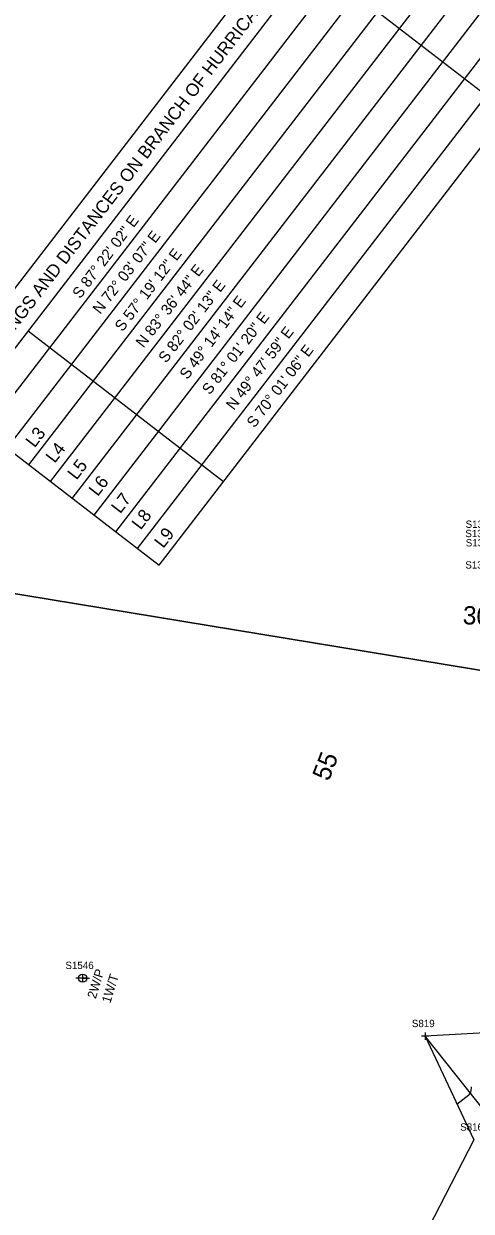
# Model space of a CAD drawing. Extents: x 816928 to 825690, y 436959 to 448212.
# Drawn here: x 818459 to 818704, y 444837 to 445487 of the extents above; entities that cross this region are included whole.
import ezdxf

# ---------------------------------------------------------------- set-up
doc = ezdxf.new("R2010")
doc.units = 0
for name, color, linetype in [('DESIGN - SCRATCH - User 1', 7, 'Continuous'), ('SURVEY - CENTERLINE - Preliminary Text', 7, 'Continuous'), ('SURVEY - CONTOURS - Intermediate with optional Text', 7, 'Continuous'), ('SURVEY - DRAINAGE - Bridge Hydraulic Data - Points - Numbers', 7, 'Continuous'), ('SURVEY - DRAINAGE - Bridge Hydraulic Data with Text', 7, 'Continuous'), ('SURVEY - DRAINAGE - Natural Features - Points - Numbers', 7, 'Continuous'), ('SURVEY - DTM - Spot Points - Point Numbers', 7, 'Continuous'), ('SURVEY - PROPERTY - Parcels', 7, 'Continuous'), ('SURVEY - PROPERTY - Property Lines', 7, 'Continuous'), ('SURVEY - UTILITIES - Poles and Miscellaneous - Points - Locators', 7, 'Continuous'), ('SURVEY - UTILITIES - Poles and Miscellaneous - Points - Numbers', 7, 'Continuous'), ('SURVEY - UTILITIES - Poles and Miscellaneous with Text', 7, 'Continuous'), ('SURVEY - VEGETATION - Features - Points - Locators', 7, 'Continuous'), ('SURVEY - VEGETATION - Features - Points - Numbers', 7, 'Continuous'), ('SURVEY - VEGETATION - Features with Text', 7, 'Continuous')]:
    doc.layers.add(name, color=color, linetype=linetype)

msp = doc.modelspace()

# ---------------------------------------------------------------- linework, layer by layer
at = {"layer": 'DESIGN - SCRATCH - User 1'}
msp.add_lwpolyline([(818728.39, 444935.98), (818679.21, 444933.14), (818705.72, 444876.51), (818677.89, 444822.37)], dxfattribs=at)
at = {"layer": 'SURVEY - CONTOURS - Intermediate with optional Text'}
msp.add_lwpolyline([(818696.55, 444896.09), (818702.98, 444901.07), (818703.47, 444901.53), (818703.84, 444902.05), (818704.09, 444902.63), (818704.22, 444903.29), (818704.47, 444905.52)], dxfattribs=at)
at = {"layer": 'SURVEY - DRAINAGE - Bridge Hydraulic Data with Text'}
for p, q in [((818410.81, 445285.25), (818653.35, 445600.11)), ((818426.66, 445273.05), (818669.19, 445587.9)), ((818438.54, 445263.9), (818681.08, 445578.75)), ((818450.43, 445254.74), (818692.96, 445569.59)), ((818462.31, 445245.59), (818704.84, 445560.44)), ((818474.19, 445236.43), (818716.73, 445551.29)), ((818486.07, 445227.28), (818728.61, 445542.13)), ((818497.96, 445218.13), (818740.49, 445532.98)), ((818509.84, 445208.97), (818752.38, 445523.82)), ((818521.72, 445199.82), (818764.26, 445514.67)), ((818617.58, 445520.89), (818724.53, 445438.51)), ((818533.61, 445190.67), (818776.14, 445505.52)), ((818461.9, 445318.8), (818568.85, 445236.41)), ((818410.81, 445285.25), (818533.61, 445190.67))]:
    msp.add_line(p, q, dxfattribs=at)
at = {"layer": 'SURVEY - PROPERTY - Parcels'}
for p, q in [((817997.46, 445250.2), (818815.75, 445115.79)), ((818815.75, 445115.79), (817997.46, 445250.2))]:
    msp.add_line(p, q, dxfattribs=at)
at = {"layer": 'SURVEY - PROPERTY - Property Lines'}
msp.add_line((817997.46, 445250.2), (818815.75, 445115.79), dxfattribs=at)
at = {"layer": 'SURVEY - UTILITIES - Poles and Miscellaneous - Points - Locators'}
for p, q in [((818493.69, 444964.89), (818489.69, 444964.89)), ((818491.69, 444966.89), (818491.69, 444962.89))]:
    msp.add_line(p, q, dxfattribs=at)
at = {"layer": 'SURVEY - UTILITIES - Poles and Miscellaneous with Text'}
for q in [(818487.94, 444964.89), (818495.44, 444964.89)]:
    msp.add_line((818491.69, 444964.89), q, dxfattribs=at)
msp.add_circle((818491.69, 444964.89), 2.25, dxfattribs=at)
at = {"layer": 'SURVEY - VEGETATION - Features - Points - Locators'}
for p, q in [((818681.21, 444933.14), (818677.21, 444933.14)), ((818679.21, 444935.14), (818679.21, 444931.14))]:
    msp.add_line(p, q, dxfattribs=at)
at = {"layer": 'SURVEY - VEGETATION - Features with Text'}
msp.add_lwpolyline([(818754.14, 445016.55), (818775.01, 444950.04), (818785.74, 444888.59), (818762.64, 444854.68), (818713.12, 444890.56), (818679.21, 444933.14)], dxfattribs=at)

# ---------------------------------------------------------------- texts
at = {"layer": 'SURVEY - CENTERLINE - Preliminary Text'}
msp.add_text('55', height=10, rotation=68.72845, dxfattribs=at).set_placement((818626.38, 445072.18))
at = {"layer": 'SURVEY - DRAINAGE - Bridge Hydraulic Data - Points - Numbers'}
for s, p in [('S1355', (818701.28, 445211.15)), ('S1357', (818701.34, 445200.98)), ('S1359', (818701.11, 445188.88))]:
    msp.add_text(s, height=4, dxfattribs=at).set_placement(p)
at = {"layer": 'SURVEY - DRAINAGE - Bridge Hydraulic Data with Text'}
for s, height, rotation, p in [('BEARINGS AND DISTANCES ON BRANCH OF HURRICANE CREEK', 7, 52.39247, (818437.56, 445296.57)), ('S 87%%d 22\' 02" E', 6, 53.08031, (818490.37, 445336.08)), ('N 72%%d 03\' 07" E', 6, 52.2782, (818501.38, 445327.58)), ('S 57%%d 19\' 12" E', 6, 52.59192, (818513.52, 445318.07)), ('N 83%%d 36\' 44" E', 6, 52.2693, (818525, 445309.21)), ('S 82%%d 02\' 13" E', 6, 52.5784, (818537.4, 445300.9)), ('S 49%%d 14\' 14" E', 6, 53.21671, (818549.08, 445291.9)), ('S 81%%d 01\' 20" E', 6, 52.4119, (818561.27, 445283.52)), ('N 49%%d 47\' 59" E', 6, 52.48861, (818574.44, 445275.1)), ('S 70%%d 01\' 06" E', 6, 52.71164, (818585.72, 445265.45)), ('L3', 7, 52.39247, (818465.44, 445254.6)), ('L4', 7, 52.39247, (818476.42, 445246.13)), ('L5', 7, 52.39247, (818488.37, 445236.93)), ('L6', 7, 52.39247, (818499.98, 445227.99)), ('L7', 7, 52.39247, (818512.28, 445218.51)), ('L8', 7, 52.39247, (818523.48, 445209.63)), ('L9', 7, 52.39247, (818535.85, 445199.58)), ('30', 10, 357.36718, (818699.57, 445158.48))]:
    msp.add_text(s, height=height, rotation=rotation, dxfattribs=at).set_placement(p)
at = {"layer": 'SURVEY - DRAINAGE - Natural Features - Points - Numbers'}
msp.add_text('S1356', height=4, dxfattribs=at).set_placement((818701.12, 445206.06))
at = {"layer": 'SURVEY - DTM - Spot Points - Point Numbers'}
msp.add_text('S816', height=4, dxfattribs=at).set_placement((818698.28, 444881.51))
at = {"layer": 'SURVEY - UTILITIES - Poles and Miscellaneous - Points - Numbers'}
msp.add_text('S1546', height=4, dxfattribs=at).set_placement((818482.29, 444969.89))
at = {"layer": 'SURVEY - UTILITIES - Poles and Miscellaneous with Text'}
for s, p in [('2W/P', (818498.88, 444953.34)), ('1W/T', (818506.84, 444950.9))]:
    msp.add_text(s, height=5, rotation=72.92438, dxfattribs=at).set_placement(p)
at = {"layer": 'SURVEY - VEGETATION - Features - Points - Numbers'}
msp.add_text('S819', height=4, dxfattribs=at).set_placement((818671.86, 444938.14))

doc.saveas('drawing.dxf')
